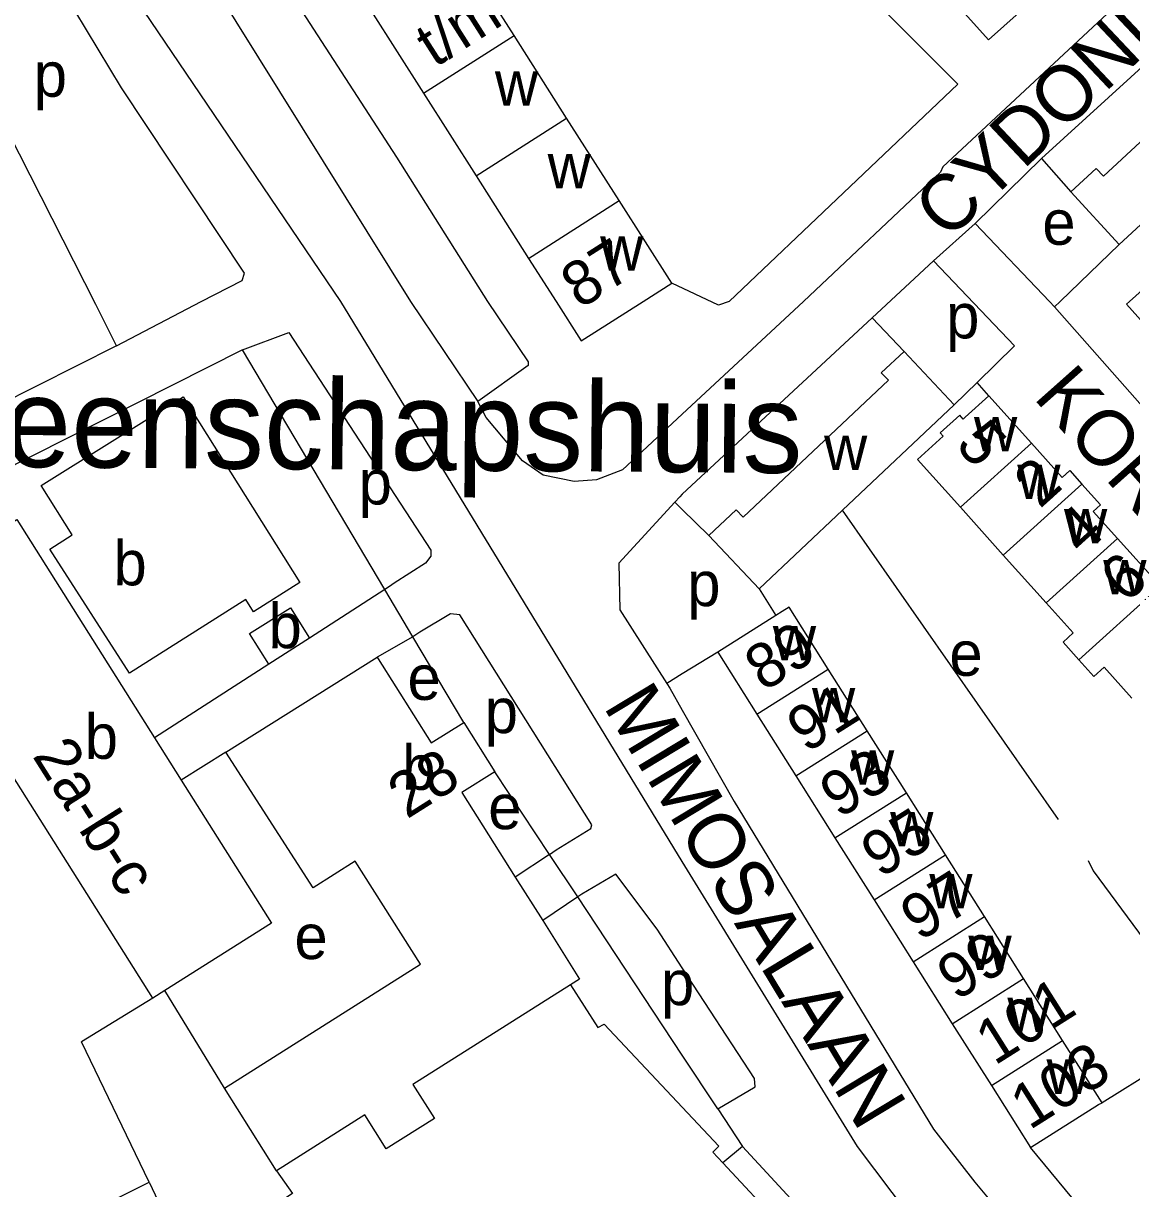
# Model space of a CAD drawing. Extents: x 161258 to 163262, y 380749 to 382054.
# Drawn here: x 162541.1 to 162640.2, y 381420.7 to 381524.9 of the extents above; entities that cross this region are included whole.
import ezdxf

# ---------------------------------------------------------------- set-up
doc = ezdxf.new("R2010")
doc.units = 0
for name, color, linetype in [('BLT_Basislijn', 7, 'Continuous'), ('BLT_Bebouwing', 7, 'Continuous'), ('BLT_Bebouwing_beschrifting', 7, 'Continuous'), ('BLT_Centroide', 7, 'Continuous'), ('BLT_Huisnummer', 7, 'Continuous'), ('BLT_Huisnummer_ tussenligend', 7, 'Continuous'), ('BLT_Huisnummer_reeks', 7, 'Continuous'), ('BLT_Onderverdeling_panden', 7, 'Continuous'), ('BLT_Straatnaam', 7, 'Continuous')]:
    doc.layers.add(name, color=color, linetype=linetype)

msp = doc.modelspace()

# ---------------------------------------------------------------- linework, layer by layer
at = {"layer": 'BLT_Basislijn'}
for p, q in [((162547.55, 381499.74), (162537.23, 381519.98)), ((162632.13, 381512.78), (162626.18, 381506.97)), ((162632.13, 381512.78), (162634.74, 381509.79)), ((162622.46, 381503.63), (162626.18, 381506.97)), ((162616.99, 381498.55), (162622.46, 381503.63)), ((162549.4, 381496.02), (162547.55, 381499.74)), ((162619.83, 381495.54), (162616.99, 381498.55)), ((162560.67, 381495.67), (162493.89, 381462.07)), ((162549.4, 381496.02), (162520, 381481.27)), ((162573.4, 381474.24), (162560.67, 381495.67)), ((162624.32, 381490.77), (162626.36, 381492.76)), ((162627.42, 381491.56), (162626.36, 381492.76)), ((162633.64, 381453.69), (162614.32, 381481.35)), ((162573.4, 381474.24), (162566.64, 381469.9)), ((162575.9, 381470.03), (162573.4, 381474.24)), ((162606.86, 381474.32), (162608.36, 381471.93)), ((162575.9, 381470.03), (162572.72, 381468.19)), ((162580.46, 381462.37), (162575.9, 381470.03)), ((162563.02, 381467.57), (162552.78, 381461)), ((162559.17, 381459.72), (162555.18, 381457.21)), ((162588.12, 381450.57), (162583.24, 381457.96)), ((162588.12, 381450.57), (162585.06, 381448.54)), ((162590.64, 381446.76), (162588.12, 381450.57)), ((162590.64, 381446.76), (162587.51, 381444.66)), ((162559.05, 381429.67), (162553.7, 381438.39)), ((162552.63, 381437.72), (162546.27, 381433.8)), ((162647.73, 381434.71), (162637.54, 381428.36)), ((162552.32, 381421.27), (162546.27, 381433.8)), ((162603.17, 381427.82), (162605.39, 381424.44)), ((162605.39, 381424.44), (162603.61, 381423)), ((162640.17, 381413.46), (162631.13, 381424.36))]:
    msp.add_line(p, q, dxfattribs=at)
for points in [[(162570.84, 381545.94), (162588.73, 381558.78), (162595.65, 381550.6), (162600, 381545.83), (162613.53, 381530.58), (162624.64, 381519.42), (162604.18, 381500), (162603.23, 381499.67), (162599.06, 381501.63)], [(162659.65, 381545.88), (162623.29, 381512.03), (162623.08, 381511.57), (162610.84, 381500), (162600, 381489.91), (162594.66, 381484.94), (162592.33, 381484.04), (162590.32, 381483.91), (162587.55, 381484.46), (162585.7, 381485.74), (162582.45, 381489.62), (162581.71, 381491.07)], [(162631.05, 381395.39), (162633.35, 381398.89), (162632.9, 381403.53), (162624.97, 381412.12), (162615.66, 381424.45), (162600, 381449.93), (162569.46, 381500), (162544.3, 381537.15), (162543.02, 381538.49), (162542.38, 381538.78), (162539.8, 381539.21), (162535.12, 381537.37), (162535.12, 381536.9), (162536.9, 381533.15)], [(162553.95, 381535.16), (162558.42, 381536.91), (162559.25, 381536.32), (162574.43, 381512.89), (162582.56, 381500), (162586.21, 381494.6), (162586.21, 381494.28), (162581.71, 381491.07)], [(162553.95, 381535.16), (162554.31, 381533.45), (162558.19, 381528.08), (162575.68, 381500), (162581.71, 381491.07)], [(162549.4, 381496.02), (162556.96, 381500), (162560.62, 381501.86), (162560.84, 381502.53), (162549.84, 381519.11), (162545.67, 381526.01), (162540.54, 381533.77), (162539.48, 381534.01), (162536.9, 381533.15)], [(162654.58, 381528.66), (162652.81, 381530.68), (162652.33, 381531.06), (162652.11, 381531), (162632.13, 381512.78)], [(162626.18, 381506.97), (162632.85, 381500), (162633.28, 381499.51)], [(162639.08, 381505.1), (162633.79, 381500), (162633.28, 381499.51)], [(162626.36, 381492.76), (162629.72, 381496.04), (162622.46, 381503.63)], [(162633.28, 381499.51), (162672.8, 381454.8), (162682.65, 381444.13)], [(162616.99, 381498.55), (162600, 381482.76), (162599.77, 381482.54), (162599.33, 381482.06)], [(162560.67, 381495.67), (162564.8, 381497.21), (162577.51, 381477.77), (162577.51, 381477.23), (162577.03, 381476.59), (162574.23, 381474.82), (162573.82, 381474.51), (162573.4, 381474.24)], [(162599.33, 381482.06), (162594.31, 381476.59), (162594.4, 381472.42), (162598.61, 381465.84)], [(162602.38, 381479.08), (162600, 381481.41), (162599.33, 381482.06)], [(162588.12, 381450.57), (162588.71, 381450.96), (162591.83, 381452.87), (162591.92, 381453.22), (162580.09, 381471.99), (162579.27, 381472.08), (162576.51, 381470.43), (162575.9, 381470.03)], [(162603.17, 381468.65), (162600, 381466.7), (162598.61, 381465.84)], [(162598.61, 381465.84), (162598.87, 381465.44), (162600, 381463.46), (162604.65, 381455.3), (162622.47, 381426), (162626.17, 381421.27)], [(162636.31, 381450.03), (162636.74, 381449.11), (162646.81, 381435.5), (162647.73, 381434.71)], [(162603.17, 381427.82), (162606.51, 381429.8), (162606.45, 381430.54), (162600, 381440.42), (162597.75, 381443.87), (162594.05, 381448.79), (162591.02, 381447.02), (162590.64, 381446.76)], [(162603.17, 381427.82), (162600, 381432.61), (162590.64, 381446.76)], [(162611.64, 381391.04), (162621.72, 381400.17), (162622.88, 381402.52), (162622.81, 381404.72), (162622.39, 381406.08), (162605.39, 381424.44)], [(162523.7, 381402.07), (162539.71, 381410.52), (162537.96, 381414.11), (162552.32, 381421.27)], [(162552.32, 381421.27), (162558.18, 381408.86), (162558.78, 381406.77), (162559.3, 381404.66), (162559.74, 381402.54), (162559.98, 381401.17)], [(162626.17, 381421.27), (162631.37, 381415.01), (162636.13, 381409.93)]]:
    msp.add_lwpolyline(points, dxfattribs=at)
at = {"layer": 'BLT_Bebouwing'}
for p, q in [((162584.95, 381523.78), (162580.25, 381531.17)), ((162572.14, 381526.01), (162576.85, 381518.62)), ((162589.65, 381516.4), (162584.95, 381523.78)), ((162576.85, 381518.62), (162581.55, 381511.24)), ((162594.36, 381509.02), (162589.65, 381516.4)), ((162649.27, 381514.52), (162639.08, 381505.1)), ((162581.55, 381511.24), (162586.25, 381503.85)), ((162639.08, 381505.1), (162634.74, 381509.79)), ((162599.06, 381501.63), (162594.36, 381509.02)), ((162619.83, 381495.54), (162624.32, 381490.77)), ((162625.3, 381489.65), (162627.42, 381491.56)), ((162627.42, 381491.56), (162631.22, 381487.34)), ((162624.32, 381490.77), (162614.32, 381481.35)), ((162614.32, 381481.35), (162606.86, 381474.32)), ((162628.7, 381477.33), (162624.87, 381481.6)), ((162606.86, 381474.32), (162602.38, 381479.08)), ((162638.91, 381478.82), (162642.76, 381474.56)), ((162632.54, 381473.06), (162628.7, 381477.33)), ((162608.36, 381471.93), (162603.17, 381468.65)), ((162566.64, 381469.9), (162563.02, 381467.57)), ((162603.17, 381468.65), (162606.66, 381463.11)), ((162559.17, 381459.72), (162572.72, 381468.19)), ((162572.72, 381468.19), (162572.81, 381468.04)), ((162616.54, 381461.61), (162613.05, 381467.14)), ((162552.63, 381437.72), (162537.06, 381462.39)), ((162580.46, 381462.37), (162583.24, 381457.96)), ((162606.66, 381463.11), (162610.16, 381457.58)), ((162620.04, 381456.07), (162616.54, 381461.61)), ((162552.78, 381461), (162555.18, 381457.21)), ((162610.16, 381457.58), (162613.65, 381452.04)), ((162623.53, 381450.54), (162620.04, 381456.07)), ((162613.65, 381452.04), (162617.15, 381446.5)), ((162627.03, 381445), (162623.53, 381450.54)), ((162585.06, 381448.54), (162587.51, 381444.66)), ((162617.15, 381446.5), (162620.65, 381440.97)), ((162630.52, 381439.46), (162627.03, 381445)), ((162620.65, 381440.97), (162624.14, 381435.43)), ((162634.02, 381433.93), (162630.52, 381439.46)), ((162553.7, 381438.39), (162552.63, 381437.72)), ((162624.14, 381435.43), (162627.64, 381429.9)), ((162563.71, 381422.29), (162559.05, 381429.67)), ((162627.64, 381429.9), (162631.13, 381424.36))]:
    msp.add_line(p, q, dxfattribs=at)
for points in [[(162621.53, 381529.92), (162627.38, 381523.39), (162634.51, 381529.78)], [(162634.74, 381509.79), (162637.02, 381511.9), (162637.67, 381511.19), (162653.25, 381525.61), (162652.34, 381526.59), (162654.58, 381528.66)], [(162650.98, 381501.8), (162649.44, 381503.52), (162648.62, 381502.79), (162646.16, 381505.53), (162643.73, 381503.34), (162640.01, 381500), (162639.73, 381499.75), (162643.55, 381495.5)], [(162586.25, 381503.85), (162588.71, 381500), (162590.96, 381496.47), (162596.5, 381500), (162599.06, 381501.63)], [(162602.38, 381479.08), (162604.81, 381481.37), (162605.43, 381480.71), (162618.44, 381492.96), (162617.8, 381493.63), (162619.83, 381495.54)], [(162560.95, 381473.36), (162550.55, 381466.76), (162543.42, 381477.85), (162545.43, 381479.15), (162542.66, 381483.55), (162555.35, 381491.48), (162565.8, 381474.86), (162561.65, 381472.25), (162560.95, 381473.36)], [(162625.3, 381489.65), (162625.12, 381489.48), (162624.82, 381489.82), (162623.07, 381488.24), (162623.34, 381487.95), (162621.03, 381485.87), (162624.87, 381481.6)], [(162631.22, 381487.34), (162633.98, 381484.27), (162634.66, 381484.88), (162635.74, 381483.68)], [(162635.74, 381483.68), (162637.41, 381481.82), (162636.74, 381481.22), (162638.91, 381478.82)], [(162537.06, 381462.39), (162529.85, 381473.8), (162540.47, 381480.51), (162552.78, 381461)], [(162635.47, 381467.97), (162634.06, 381469.53), (162634.97, 381470.36), (162632.54, 381473.06)], [(162563.02, 381467.57), (162561.3, 381470.31), (162564.94, 381472.6), (162566.64, 381469.9)], [(162613.05, 381467.14), (162609.55, 381472.68), (162608.93, 381472.29), (162608.36, 381471.93)], [(162572.81, 381468.04), (162577.55, 381460.54), (162580.46, 381462.37)], [(162640.22, 381464.53), (162637.73, 381467.3), (162636.82, 381466.47), (162635.47, 381467.97)], [(162559.05, 381429.67), (162576.57, 381440.74), (162570.73, 381449.95), (162566.97, 381447.57), (162559.17, 381459.72)], [(162555.18, 381457.21), (162563.25, 381444.43), (162553.7, 381438.39)], [(162583.24, 381457.96), (162580.29, 381456.09), (162585.06, 381448.54)], [(162587.51, 381444.66), (162590.81, 381439.42), (162590.01, 381438.91)], [(162590.01, 381438.92), (162592.43, 381435.08), (162593.01, 381435.4), (162603.27, 381424.47), (162602.72, 381423.95), (162603.61, 381423)], [(162637.54, 381428.36), (162634.85, 381432.62), (162634.02, 381433.93)], [(162631.13, 381424.36), (162637.22, 381428.2), (162637.54, 381428.36)], [(162603.61, 381423), (162608.83, 381417.4), (162609.56, 381418.08), (162612.08, 381415.38), (162611.42, 381414.77), (162616.65, 381409.15), (162604.99, 381398.28)], [(162563.71, 381422.29), (162565.12, 381420.25), (162563.76, 381419.36), (162564.59, 381413.62)]]:
    msp.add_lwpolyline(points, dxfattribs=at)
at = {"layer": 'BLT_Onderverdeling_panden'}
for p, q in [((162576.85, 381518.62), (162584.95, 381523.78)), ((162581.55, 381511.24), (162589.65, 381516.4)), ((162586.25, 381503.85), (162594.36, 381509.02)), ((162624.87, 381481.6), (162631.22, 381487.34)), ((162628.7, 381477.33), (162635.74, 381483.68)), ((162632.54, 381473.06), (162638.91, 381478.82)), ((162635.47, 381467.97), (162642.76, 381474.56)), ((162606.66, 381463.11), (162613.05, 381467.14)), ((162610.16, 381457.58), (162616.54, 381461.61)), ((162613.65, 381452.04), (162620.04, 381456.07)), ((162617.15, 381446.5), (162623.53, 381450.54)), ((162620.65, 381440.97), (162627.03, 381445)), ((162624.14, 381435.43), (162630.52, 381439.46)), ((162627.64, 381429.9), (162634.02, 381433.93))]:
    msp.add_line(p, q, dxfattribs=at)
msp.add_lwpolyline([(162590.01, 381438.91), (162575.91, 381430.01), (162577.83, 381426.97), (162573.52, 381424.25), (162571.61, 381427.28), (162563.71, 381422.29)], dxfattribs=at)

# ---------------------------------------------------------------- texts
at = {"layer": 'BLT_Bebouwing_beschrifting'}
msp.add_text('Gemeenschapshuis', height=7.9999, rotation=359.548, dxfattribs=at).set_placement((162516.18, 381485.4))
at = {"layer": 'BLT_Centroide'}
for s, p in [('p', (162541.99, 381518.3)), ('w', (162583.24, 381517.5)), ('w', (162587.95, 381510.12)), ('e', (162632.2, 381505.07)), ('w', (162592.65, 381502.75)), ('p', (162623.6, 381496.7)), ('w', (162626.09, 381486.59)), ('w', (162612.68, 381484.94)), ('w', (162629.96, 381482.34)), ('p', (162571.05, 381481.85)), ('w', (162634.14, 381478.38)), ('b', (162549.12, 381474.62)), ('p', (162600.44, 381472.76)), ('w', (162637.65, 381473.81)), ('b', (162562.99, 381469)), ('w', (162608.1, 381467.91)), ('e', (162623.89, 381466.53)), ('e', (162575.42, 381464.38)), ('w', (162611.6, 381462.38)), ('p', (162582.33, 381461.41)), ('b', (162546.55, 381459.11)), ('b', (162574.94, 381456.34)), ('w', (162615.09, 381456.81)), ('e', (162582.64, 381452.82)), ('w', (162618.59, 381451.28)), ('w', (162622.09, 381445.75)), ('e', (162565.31, 381441.21)), ('w', (162625.59, 381440.22)), ('p', (162598.09, 381437.09)), ('w', (162629.08, 381434.69)), ('w', (162632.58, 381429.16))]:
    msp.add_text(s, height=4, dxfattribs=at).set_placement(p)
at = {"layer": 'BLT_Huisnummer'}
for s, rotation, p in [('5', 311.9633, (162624.33, 381487.11)), ('2', 42.0834, (162631.97, 381481.41)), ('6', 42.0829, (162639.68, 381472.92)), ('89', 32.2733, (162607.28, 381465.06)), ('28', 32.2714, (162575.36, 381453.68)), ('93', 32.2669, (162614.01, 381453.71)), ('97', 32.2709, (162621.22, 381442.73)), ('103', 32.2692, (162631.05, 381425.87))]:
    msp.add_text(s, height=4, rotation=rotation, dxfattribs=at).set_placement(p)
at = {"layer": 'BLT_Huisnummer_ tussenligend'}
for s, rotation, p in [('4', 42.0834, (162635.78, 381477.17)), ('91', 32.2733, (162611.07, 381459.57)), ('95', 32.2669, (162617.7, 381448.38)), ('99', 32.2709, (162624.5, 381437.41)), ('101', 32.2709, (162627.93, 381431.64))]:
    msp.add_text(s, height=4, rotation=rotation, dxfattribs=at).set_placement(p)
at = {"layer": 'BLT_Huisnummer_reeks'}
for s, rotation, p in [('t/m', 32.4909, (162577.86, 381520.85)), ('87', 32.4959, (162590.85, 381499.26)), ('2a-b-c', 302.2737, (162541.81, 381459.38))]:
    msp.add_text(s, height=4, rotation=rotation, dxfattribs=at).set_placement(p)
at = {"layer": 'BLT_Straatnaam'}
for s, height, rotation, p in [('CYDONIALAAN', 4.9999, 43.3431, (162623.73, 381505.35)), ('KORNOELJELAAN', 5, 311.6202, (162631.31, 381491.41)), ('MIMOSALAAN', 5, 301.1281, (162592.88, 381463.81))]:
    msp.add_text(s, height=height, rotation=rotation, dxfattribs=at).set_placement(p)

doc.saveas('drawing.dxf')
